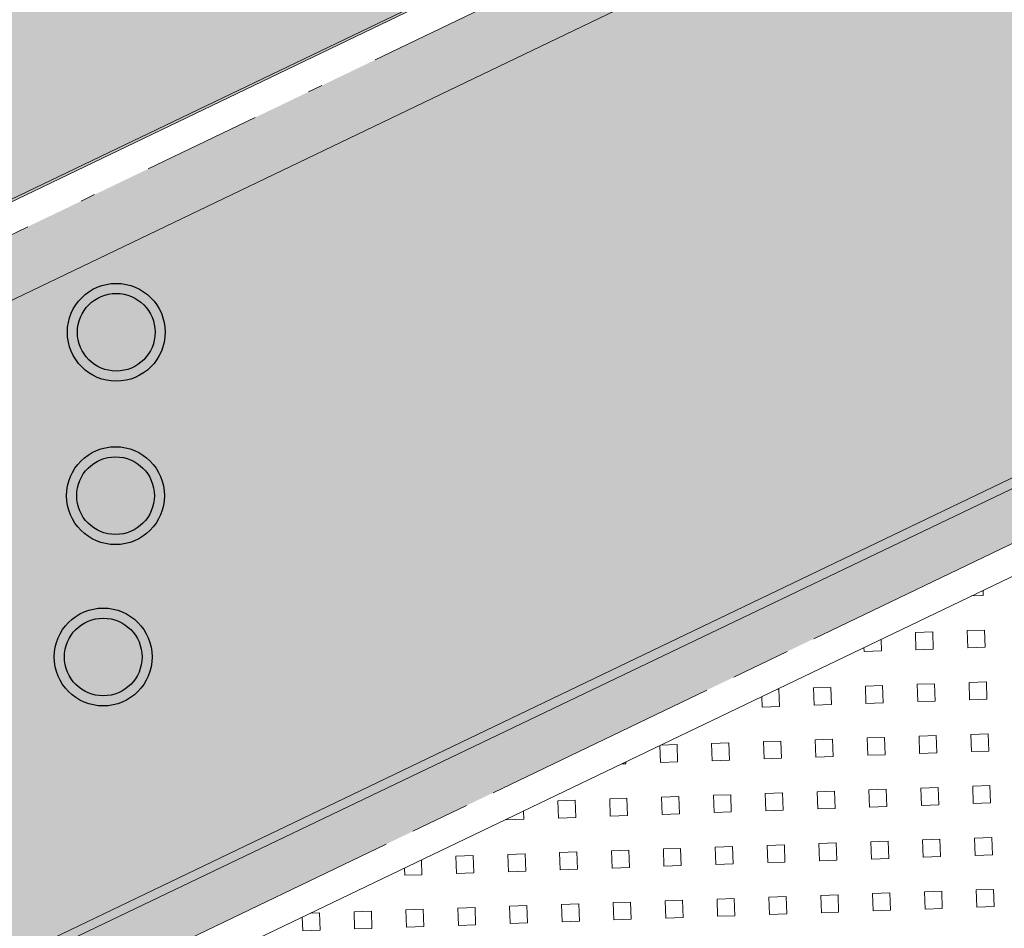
# Model space of a CAD drawing. Header units: metres. Extents: x 163628 to 167676, y 402708 to 405373.
# Tile 832 of 1056: x 166429.69 to 166436.33, y 404389.39 to 404395.52. Entities that reach past the tile are written whole.
import ezdxf

# ---------------------------------------------------------------- set-up
doc = ezdxf.new("R2010")
doc.units = ezdxf.units.M
doc.linetypes.add('X-CA190022.004-UO-DWM_Snelfietsroute$0$VH-GELEIDEBAND_50X200', pattern=[8, 4, -2, 0, -2])
doc.linetypes.add('X-CA190022.004-UO-DWM_Snelfietsroute$0$VH-OPSLUITBAND_150X250', pattern=[24, 16, -2, 4, -2])
doc.layers.get('0').update_dxf_attribs({"lineweight": 25})
for name, color, linetype, lineweight, transparency in [('X-CA190022.004-UO-ARC_Arcering$0$N-WE-VH-VERHARDING-FIETSSTRAAT_GRIJS-A', 251, 'Continuous', 0, 0.5), ('X-CA190022.004-UO-ARC_Arcering$0$N-WE-VH-VERHARDING-FIETSSTRAAT_ROOD-A', 13, 'Continuous', 0, 0.5), ('X-CA190022.004-UO-ARC_Arcering$0$N-WE-VH-VERHARDING_GRASBETONSTEEN-A-50 TTE PLATEN', 7, 'Continuous', 18, 0.5)]:
    doc.layers.add(name, color=color, linetype=linetype, lineweight=lineweight, transparency=transparency)
doc.layers.add('X-CA190022.004-UO-ARC_Arcering$0$N-WE-VH-VERHARDING_TEGEL-A-200 80MM TEGEL', color=7, linetype='Continuous', lineweight=18, true_color=0x2a393c, transparency=0.5)
for name, color, linetype, lineweight in [('X-CA190022.004-UO-BGT_Ondergrond$0$GE_314_WGDRijbaanLokaleweg_Vlak_GEM', 253, 'Continuous', 9), ('X-CA190022.004-UO-BGT_Ondergrond$0$GE_317_WGDVoetpad_Vlak_GEM', 253, 'Continuous', 9), ('X-CA190022.004-UO-BGT_Ondergrond$0$GE_479_BTDGroenvoorziening_grasenkruida_GEM', 253, 'Continuous', 9), ('X-CA190022.004-UO-DWM_Snelfietsroute$0$N-WE-VH-KANTOPSLUITING_ACHTERKANTBAND-G', 7, 'Continuous', 18), ('X-CA190022.004-UO-DWM_Snelfietsroute$0$N-WE-VH-KANTOPSLUITING_GELEIDEBAND_50X200-G', 7, 'X-CA190022.004-UO-DWM_Snelfietsroute$0$VH-GELEIDEBAND_50X200', 18), ('X-CA190022.004-UO-DWM_Snelfietsroute$0$N-WE-VH-KANTOPSLUITING_OPSLUITBAND_200X250-G', 7, 'X-CA190022.004-UO-DWM_Snelfietsroute$0$VH-OPSLUITBAND_150X250', 18), ('X-CA190022.004-UO-DWM_Snelfietsroute$0$N-WE-VH-VERHARDING-G', 7, 'Continuous', 18), ('X-CA190022.004-UO-WHM_Putten en kolken combi$0$N-WE-RI-PUT_BETON ASFALT-S', 251, 'Continuous', 25)]:
    doc.layers.add(name, color=color, linetype=linetype, lineweight=lineweight)

# ---------------------------------------------------------------- blocks, each defined once
blk = doc.blocks.new('X-CA190022.004-UO-WHM_Putten en kolken combi$0$N-SRI-PUT_BETON-SO ASFALT')
at = {"lineweight": -3}
for radius in [2, 1.588]:
    blk.add_circle((0, 0), radius, dxfattribs=at)

msp = doc.modelspace()

# ---------------------------------------------------------------- hatches: boundary and pattern name
at = {"layer": 'X-CA190022.004-UO-ARC_Arcering$0$N-WE-VH-VERHARDING-FIETSSTRAAT_GRIJS-A'}
h = msp.add_hatch(color=256, dxfattribs=at)
h.dxf.hatch_style = 1
h.paths.add_polyline_path([(166441.4802, 404399.756), (166436.973, 404397.5916), (166432.4657, 404395.4271), (166427.9585, 404393.2627), (166423.4513, 404391.0982), (166418.944, 404388.9338), (166414.4368, 404386.7693), (166409.9296, 404384.6049), (166405.4866, 404382.4713), (166405.6598, 404382.1107), (166410.1027, 404384.2443), (166414.61, 404386.4088), (166419.1172, 404388.5732), (166423.6244, 404390.7377), (166428.1317, 404392.9021), (166432.6389, 404395.0666), (166437.1461, 404397.231), (166441.6534, 404399.3955), (166446.1606, 404401.5599), (166449.9344, 404403.3721), (166449.7612, 404403.7327), (166445.9874, 404401.9205)])
h = msp.add_hatch(color=256, dxfattribs=at)
h.dxf.hatch_style = 1
h.paths.add_polyline_path([(166443.5927, 404395.8895), (166439.0855, 404393.725), (166434.5782, 404391.5606), (166430.071, 404389.3961), (166425.5638, 404387.2317), (166421.0565, 404385.0672), (166416.5493, 404382.9028), (166412.0421, 404380.7383), (166407.5348, 404378.5739), (166407.3914, 404378.5049), (166407.5645, 404378.1444), (166407.708, 404378.2133), (166412.2152, 404380.3777), (166416.7225, 404382.5422), (166421.2297, 404384.7066), (166425.7369, 404386.8711), (166430.2442, 404389.0355), (166434.7514, 404391.2), (166439.2586, 404393.3644), (166443.7659, 404395.5289), (166448.2731, 404397.6933), (166451.8391, 404399.4058), (166451.6659, 404399.7663), (166448.0999, 404398.0539)])
at = {"layer": 'X-CA190022.004-UO-ARC_Arcering$0$N-WE-VH-VERHARDING-FIETSSTRAAT_ROOD-A'}
h = msp.add_hatch(color=256, dxfattribs=at)
h.dxf.hatch_style = 1
h.paths.add_polyline_path([(166443.5927, 404395.8895), (166448.0999, 404398.0539), (166451.6659, 404399.7663), (166449.9344, 404403.3721), (166446.1606, 404401.5599), (166441.6534, 404399.3955), (166437.1461, 404397.231), (166432.6389, 404395.0666), (166428.1317, 404392.9021), (166423.6244, 404390.7377), (166419.1172, 404388.5732), (166414.61, 404386.4088), (166410.1027, 404384.2443), (166405.6598, 404382.1107), (166407.3914, 404378.5049), (166407.5348, 404378.5739), (166412.0421, 404380.7383), (166416.5493, 404382.9028), (166421.0565, 404385.0672), (166425.5638, 404387.2317), (166430.071, 404389.3961), (166434.5782, 404391.5606), (166439.0855, 404393.725)])
at = {"layer": 'X-CA190022.004-UO-ARC_Arcering$0$N-WE-VH-VERHARDING_GRASBETONSTEEN-A-50 TTE PLATEN'}
h = msp.add_hatch(dxfattribs=at)
h.set_pattern_fill('AVH-GRASBETONSTEEN_04', color=256, scale=0.175, angle=2, pattern_type=2)
h.set_pattern_definition([(2, (0, 0), (-0.01221482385, 0.34978678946), [0.1166666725, -0.2333333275]), (2, (-0.00407, 0.1166), (-0.01221482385, 0.34978678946), [0.1166666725, -0.2333333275]), (92, (0, 0), (-0.34978678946, -0.01221482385), [0.1166666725, -0.2333333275]), (92, (0.1166, 0.00407), (-0.34978678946, -0.01221482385), [0.1166666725, -0.2333333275])])
h.paths.add_polyline_path([(166432.0633, 404387.0249), (166438.3735, 404390.0551), (166437.3345, 404392.2186), (166434.838, 404391.0197), (166431.0244, 404389.1883)])
at = {"layer": 'X-CA190022.004-UO-ARC_Arcering$0$N-WE-VH-VERHARDING_TEGEL-A-200 80MM TEGEL'}
h = msp.add_hatch(color=256, dxfattribs=at)
h.dxf.hatch_style = 1
h.paths.add_polyline_path([(166432.3792, 404395.6074), (166433.1203, 404395.9633), (166432.4709, 404397.3155), (166431.7298, 404396.9596), (166427.4236, 404394.8917), (166428.073, 404393.5395)])

# ---------------------------------------------------------------- linework, layer by layer
at = {"layer": 'X-CA190022.004-UO-BGT_Ondergrond$0$GE_314_WGDRijbaanLokaleweg_Vlak_GEM', "flags": 128}
msp.add_lwpolyline([(166465.641, 404410.42), (166466.14, 404410.515), (166466.771, 404410.661), (166466.842, 404410.355), (166467.558, 404407.305), (166467.621, 404406.997), (166466.73, 404406.772), (166465.862, 404406.47), (166465.189, 404406.175), (166446.798, 404397.341), (166407.485, 404378.518), (166405.64, 404382.803), (166444.922, 404401.638), (166447.283, 404402.784), (166451.105, 404404.64)], dxfattribs=at)
at = {"layer": 'X-CA190022.004-UO-BGT_Ondergrond$0$GE_317_WGDVoetpad_Vlak_GEM', "flags": 128}
msp.add_lwpolyline([(166444.922, 404401.638), (166405.64, 404382.803), (166405.175, 404382.58)], dxfattribs=at)
at = {"layer": 'X-CA190022.004-UO-BGT_Ondergrond$0$GE_479_BTDGroenvoorziening_grasenkruida_GEM', "flags": 128}
msp.add_lwpolyline([(166407.485, 404378.518), (166446.798, 404397.341), (166465.189, 404406.175)], dxfattribs=at)
at = {"layer": 'X-CA190022.004-UO-DWM_Snelfietsroute$0$N-WE-VH-KANTOPSLUITING_ACHTERKANTBAND-G', "ltscale": 0.2, "flags": 128}
msp.add_lwpolyline([(166398.9805, 404384.9316, 0.416304), (166405.4001, 404382.6516), (166449.6746, 404403.913, 0.072076), (166451.5317, 404405.1608, 0.072076)], format="xyb", dxfattribs=at)
msp.add_lwpolyline([(166459.1772, 404402.7078), (166270.4232, 404312.0649)], dxfattribs=at)
at = {"layer": 'X-CA190022.004-UO-DWM_Snelfietsroute$0$N-WE-VH-KANTOPSLUITING_GELEIDEBAND_50X200-G', "ltscale": 0.2, "flags": 128}
msp.add_lwpolyline([(166398.7996, 404384.8463, 0.416304), (166405.4866, 404382.4713), (166449.7612, 404403.7327, 0.072084), (166451.6659, 404405.0125, 0.072084)], format="xyb", dxfattribs=at)
at = {"layer": 'X-CA190022.004-UO-DWM_Snelfietsroute$0$N-WE-VH-KANTOPSLUITING_OPSLUITBAND_200X250-G', "ltscale": 0.1, "flags": 128}
msp.add_lwpolyline([(166515.1916, 404426.924), (166514.4973, 404426.3888), (166513.5852, 404425.7487), (166513.491, 404425.6864), (166512.6334, 404425.1492), (166511.6585, 404424.6014), (166510.8893, 404424.213), (166478.7814, 404408.7687), (166478.1585, 404408.4818), (166477.1143, 404408.0564), (166476.7091, 404407.9091), (166476.0375, 404407.6859), (166474.9526, 404407.3789), (166474.5562, 404407.2827), (166465.8372, 404405.2588), (166465.211, 404405.1069), (166464.3105, 404404.8654), (166463.4182, 404404.5984), (166462.5316, 404404.3054), (166462.4016, 404404.26), (166461.6586, 404403.9888), (166460.792, 404403.6463), (166459.936, 404403.2793), (166459.0919, 404402.8887), (166270.3353, 404312.2446), (166269.8575, 404312.0062), (166269.0849, 404311.5811), (166268.3361, 404311.1189), (166267.6114, 404310.6199), (166266.9119, 404310.0849), (166266.342, 404309.6058), (166266.2443, 404309.5194), (166265.5992, 404308.9148), (166264.988, 404308.2818), (166264.4092, 404307.619), (166263.8643, 404306.9281), (166263.3526, 404306.208), (166263.2099, 404305.9928), (166262.7667, 404305.3393), (166262.1, 404304.4413), (166261.3883, 404303.5766), (166260.6343, 404302.7486), (166260.5068, 404302.6219)], dxfattribs=at)
at = {"layer": 'X-CA190022.004-UO-DWM_Snelfietsroute$0$N-WE-VH-VERHARDING-G', "flags": 128}
msp.add_lwpolyline([(166256.5613, 404305.0357, -0.057933), (166263.7379, 404313.0945, -0.070066), (166268.3802, 404316.1867), (166457.1895, 404406.8562), (166457.1898, 404406.8563)], format="xyb", dxfattribs=at)
msp.add_lwpolyline([(166458.9211, 404403.2504), (166270.1594, 404312.6038)], dxfattribs=at)

# ---------------------------------------------------------------- block references
at = {"layer": 'X-CA190022.004-UO-WHM_Putten en kolken combi$0$N-WE-RI-PUT_BETON ASFALT-S', "xscale": 0.165, "yscale": 0.165, "zscale": 0.165, "rotation": 205.65}
for p in [(166430.342, 404393.409), (166430.337, 404392.307), (166430.254, 404391.219)]:
    msp.add_blockref('X-CA190022.004-UO-WHM_Putten en kolken combi$0$N-SRI-PUT_BETON-SO ASFALT', p, dxfattribs=at)

doc.saveas('drawing.dxf')
